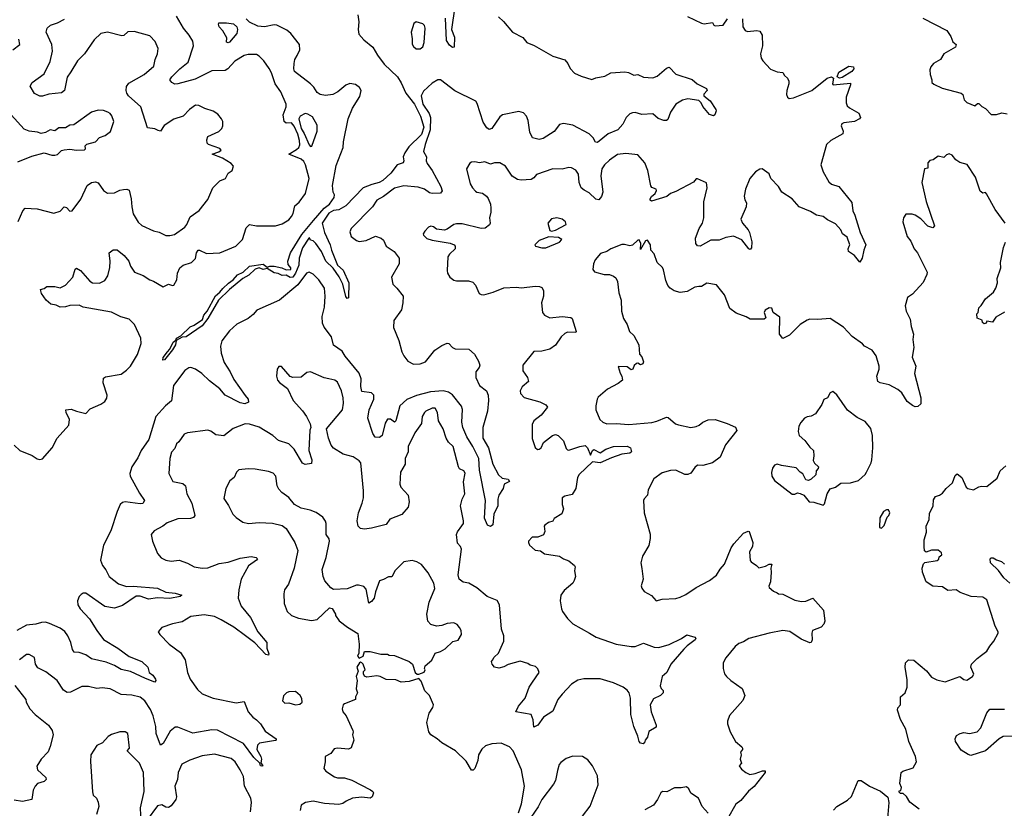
# Model space of a CAD drawing. Extents: x 2056909 to 2160450, y 827444 to 1016825.
# Tile 407 of 501: x 2099505 to 2106783, y 977291 to 983118. Entities that reach past the tile are written whole.
import ezdxf

# ---------------------------------------------------------------- set-up
doc = ezdxf.new("R2010")
doc.units = 0

msp = doc.modelspace()

# ---------------------------------------------------------------- linework, layer by layer
at = {"layer": '0CON10XD'}
for points in [[(2099465, 979974.2), (2099506.9, 979935), (2099596.8, 979896.8), (2099635, 979872.5), (2099655, 979867.8), (2099675, 979873.3), (2099745.4, 979955), (2099781.8, 980025), (2099867.9, 980122.1), (2099872.5, 980165), (2099848.9, 980215), (2099846.7, 980235), (2099885, 980240.6), (2099925, 980225.6), (2099995, 980209.2), (2100026.4, 980243.6), (2100105, 980277.8), (2100135, 980297.5), (2100149.1, 980320.9), (2100152.1, 980345), (2100122.7, 980435), (2100125, 980470), (2100140.6, 980479.4), (2100255, 980500), (2100295, 980528), (2100325, 980558.8), (2100376.4, 980643.6), (2100402.5, 980725), (2100399.5, 980765), (2100355, 980867.1), (2100315, 980906.2), (2100253.2, 980923.2), (2100185, 980958.2), (2099975, 980993.3), (2099945, 981007.9), (2099875, 981005.5), (2099845, 980995.7), (2099805, 980993.1), (2099775, 981009.2), (2099735, 981015.7), (2099702, 981045), (2099667.5, 981095), (2099660, 981125), (2099687, 981133), (2099705, 981147.5), (2099765, 981147.5), (2099805, 981137.5), (2099845, 981155.8), (2099898, 981215), (2099914.2, 981275), (2099925, 981282), (2099955.8, 981265), (2100024, 981185), (2100043.3, 981175), (2100095, 981172.2), (2100135, 981190.8), (2100155.6, 981225), (2100171.7, 981288.3), (2100174.5, 981335), (2100165.7, 981394.3), (2100195, 981418), (2100225, 981418.6), (2100278.6, 981375), (2100310.8, 981335), (2100325, 981296.7), (2100355, 981253.3), (2100418.3, 981228.3), (2100467.5, 981195), (2100495, 981186.2), (2100565, 981143.3), (2100605, 981163.8), (2100635, 981153.3), (2100645, 981156.7), (2100667.8, 981195), (2100672.5, 981245), (2100688.9, 981285), (2100714.7, 981305.3), (2100776, 981324), (2100805, 981354), (2100811.6, 981395), (2100825, 981414.6), (2100835, 981416.1), (2100885, 981391.5), (2100985, 981395.5), (2101104, 981445), (2101153.3, 981495), (2101179.7, 981580.3), (2101204.2, 981605.8), (2101255, 981596), (2101395, 981594), (2101445, 981608.8), (2101495, 981640), (2101515, 981663.8), (2101526.9, 981685), (2101538.1, 981741.9), (2101570.2, 981769.8), (2101617.5, 981835), (2101644.6, 981945), (2101618.4, 982045), (2101605, 982071.1), (2101585, 982087.3), (2101493.8, 982125), (2101551.9, 982158.1), (2101567.7, 982175), (2101575.5, 982194.5), (2101574.1, 982225), (2101561.3, 982271.3), (2101535, 982331.4), (2101515, 982355.5), (2101475, 982354.4), (2101459.2, 982365), (2101453.6, 982415), (2101474.6, 982475), (2101473.8, 982495), (2101434.7, 982584.7), (2101393.6, 982643.6), (2101366.8, 982725), (2101348.2, 982758.2), (2101308.9, 982815), (2101275, 982849.6), (2101255, 982860.5), (2101195, 982861.9), (2101165, 982853.3), (2101095, 982811.1), (2101044, 982756), (2101025, 982743.6), (2100925, 982739.6), (2100802.2, 982677.8), (2100675, 982643.8), (2100652.9, 982642.9), (2100630, 982655), (2100616, 982675), (2100629.4, 982695), (2100688.1, 982755), (2100751.1, 982805), (2100790.6, 982925), (2100785, 982960), (2100758.9, 983005), (2100715.3, 983055.3), (2100663.4, 983143.4)], [(2102004.3, 983154.3), (2102012.9, 983102.9), (2102007.3, 983045), (2102012.4, 983012.4), (2102049.3, 982969.3), (2102115, 982916.2), (2102150, 982855), (2102198.6, 982788.6), (2102298.6, 982695), (2102325, 982652), (2102359.3, 982575), (2102424.3, 982495), (2102468, 982405), (2102492.1, 982325), (2102475, 982270.4), (2102381.5, 982178.5), (2102350.9, 982135), (2102340.6, 982105), (2102344.2, 982075), (2102339.7, 982060.3), (2102295, 982045.8), (2102247.5, 981985), (2102189.8, 981930.2), (2102161.2, 981915), (2102108.5, 981901.5), (2102045, 981875.7), (2101915, 981742.5), (2101865, 981712.5), (2101825, 981709.2), (2101790.6, 981689.4), (2101741.3, 981615), (2101758.6, 981545), (2101800, 981455), (2101810, 981415), (2101854.6, 981304.6), (2101895, 981267.8), (2101938.2, 981175), (2101935, 981063.8), (2101925, 981058.8), (2101915, 981072.5), (2101894.7, 981165), (2101867, 981217), (2101822.4, 981282.4), (2101768.8, 981335), (2101736, 981405), (2101694, 981464), (2101673.6, 981483.6), (2101655, 981490), (2101647.5, 981507.5), (2101643, 981503), (2101595, 981432.5), (2101570, 981355), (2101569.6, 981305), (2101544.7, 981245), (2101525, 981216.9), (2101503.8, 981213.8), (2101475, 981230), (2101445, 981227.8), (2101416.2, 981243.8), (2101385, 981248.8), (2101335, 981280), (2101305, 981272.5), (2101274.3, 981284.3), (2101245, 981274.4), (2101198.3, 981231.7), (2101155, 981205.5), (2101055, 981124.4), (2100973.9, 981046.1), (2100895, 980911.1), (2100855, 980856.4), (2100735, 980775.6), (2100705, 980771.4), (2100661.2, 980748.8), (2100656.2, 980715), (2100635, 980678), (2100575, 980604.4), (2100562.1, 980602.1), (2100565, 980621.2), (2100597.8, 980665), (2100616.2, 980683.8), (2100638.9, 980735), (2100658.8, 980751.2), (2100665, 980765.7), (2100697.1, 980782.9), (2100765, 980848.1), (2100795, 980860), (2100856.2, 980903.8), (2100867.3, 980935), (2100890, 980965), (2100951.8, 981078.2), (2100985.8, 981104.3), (2101006.9, 981133.1), (2101049.1, 981170.9), (2101083.1, 981195), (2101115, 981233.3), (2101157.6, 981252.4), (2101202.7, 981297.3), (2101305, 981311.2), (2101335, 981290), (2101353.1, 981296.9), (2101387.1, 981297.1), (2101443.8, 981283.8), (2101475, 981269.5), (2101508.3, 981271.7), (2101508.8, 981285), (2101490.4, 981310.4), (2101486.1, 981335), (2101507.6, 981395), (2101589.9, 981530.1), (2101676.7, 981635), (2101754.9, 981725.1), (2101795.3, 981754.7), (2101830, 981805), (2101833, 981823), (2101821.2, 981845), (2101816.4, 981893.6), (2101845, 982040), (2101896.7, 982175), (2101897.5, 982215), (2101934, 982385), (2101965, 982463.3), (2102018.9, 982551.1), (2102030, 982595), (2102017.6, 982617.6), (2101988.6, 982638.6), (2101945, 982646.7), (2101915, 982634.6), (2101856.4, 982585), (2101820, 982565), (2101765, 982558.9), (2101725, 982565.3), (2101705, 982580.4), (2101679.7, 982619.7), (2101654.6, 982644.6), (2101537.1, 982735), (2101531.1, 982755), (2101532.9, 982795), (2101539.6, 982825), (2101555, 982853.1), (2101575.9, 982895), (2101573.2, 982935), (2101509.2, 983015), (2101479.9, 983039.9), (2101405, 983078.5), (2101385, 983079.8), (2101315, 983064.8), (2101265, 983071.4), (2101205, 983098.9), (2101179.2, 983125)], [(2102722.2, 983215), (2102696, 983046), (2102718.9, 982988.9), (2102716.7, 982915), (2102705, 982912.5), (2102681.2, 982931.2), (2102660, 982965), (2102651.7, 983128.3)], [(2099495, 981627.5), (2099528.8, 981705), (2099545, 981726), (2099635, 981721.2), (2099758.8, 981688.8), (2099805, 981702.9), (2099835, 981736.2), (2099850.3, 981730.3), (2099875, 981704.3), (2099892.5, 981705), (2099958.3, 981791.7), (2100005, 981893.3), (2100035, 981916), (2100065, 981921.2), (2100085, 981913.8), (2100125, 981856.2), (2100155, 981836.2), (2100205, 981838.8), (2100245, 981858), (2100273.6, 981863.6), (2100296.2, 981866.2), (2100315, 981857.5), (2100330, 981795), (2100333.1, 981735), (2100345, 981682.5), (2100381.3, 981621.3), (2100408.7, 981598.7), (2100495, 981558.6), (2100535, 981547.1), (2100585, 981522.5), (2100615.7, 981524.3), (2100649.3, 981530.7), (2100725.7, 981585), (2100741.9, 981605), (2100765, 981662), (2100830.9, 981709.1), (2100895, 981788.8), (2100933.5, 981876.5), (2100985, 981927.5), (2101027.5, 981945), (2101047, 981983), (2101076.7, 982005), (2101086.7, 982035), (2101067.5, 982055), (2101005, 982096), (2100927.5, 982125), (2100977.6, 982142.4), (2100993.8, 982155), (2100985, 982167.1), (2100901.2, 982195), (2100891.2, 982205), (2100888.3, 982231.7), (2100896.1, 982253.9), (2100977.3, 982292.7), (2101000, 982315), (2101006.4, 982333.6), (2101007.5, 982365), (2100997.5, 982385), (2100969.7, 982419.7), (2100935, 982442), (2100872.7, 982462.7), (2100830, 982485), (2100805, 982486.7), (2100760, 982455), (2100714.1, 982405.9), (2100645, 982384.2), (2100574, 982336), (2100545, 982295.6), (2100528.9, 982298.9), (2100505, 982310.9), (2100449.7, 982319.7), (2100401.5, 982475), (2100310.5, 982555), (2100296.2, 982575), (2100291.3, 982595), (2100293.8, 982625), (2100310.8, 982649.3), (2100426.4, 982713.6), (2100495.6, 982775), (2100507.3, 982825), (2100524.5, 982865), (2100530, 982905), (2100506, 982956), (2100468.3, 982998.3), (2100352.1, 983032.1), (2100305, 983028), (2100275, 983002), (2100261.2, 982998.8), (2100155, 983026.2), (2100105, 983016.6), (2100055, 982969.2), (2099983.4, 982866.6), (2099931.5, 982815), (2099882.5, 982732.5), (2099857, 982693), (2099835.6, 982595), (2099815, 982578.2), (2099721.1, 982568.9), (2099675, 982552.9), (2099655, 982552), (2099615, 982573.3), (2099583.9, 982626.1), (2099597.5, 982655), (2099685, 982718.1), (2099731.5, 982808.5), (2099746.7, 982885), (2099743.8, 982933.8), (2099701.9, 983025), (2099708, 983055), (2099732.6, 983077.4), (2099785, 983095.6), (2099837.3, 983122.7)], [(2101045, 982948), (2101035, 982952.5), (2101035.7, 982985), (2101006, 983035), (2100980, 983065), (2100974.3, 983085), (2100977.5, 983095), (2101035, 983096.2), (2101085, 983086.8), (2101109.7, 983065), (2101114.5, 983045), (2101110.8, 983015), (2101055, 982951.9), (2101045, 982948)], [(2102465, 982903.3), (2102485, 982917.5), (2102495, 982950), (2102502.5, 983055), (2102498, 983075), (2102485, 983088.8), (2102437, 983103), (2102419.3, 983090.7), (2102398.8, 983025), (2102407, 982977), (2102406.4, 982936.4), (2102415, 982920), (2102435, 982904), (2102465, 982903.3)], [(2103045, 983140), (2103082.5, 983105), (2103147, 983027), (2103225, 982986.2), (2103255, 982948.8), (2103306.8, 982926.8), (2103445, 982848.8), (2103535, 982821.2), (2103557.5, 982795), (2103575, 982757.5), (2103605, 982723.8), (2103655, 982700.8), (2103735, 982677.1), (2103765, 982688.6), (2103830.3, 982699.7), (2103875, 982725.6), (2103977.3, 982732.7), (2104005, 982729.2), (2104045, 982707.5), (2104075, 982712), (2104115, 982692.5), (2104185, 982688), (2104218.3, 982701.7), (2104285, 982761.2), (2104305, 982766.2), (2104355.6, 982715.6), (2104475, 982676), (2104513.3, 982645), (2104580.7, 982610.7), (2104586.7, 982595), (2104562.5, 982567.5), (2104562.5, 982555), (2104608.1, 982518.1), (2104651.2, 982455), (2104653.8, 982445), (2104642.5, 982415), (2104632.5, 982407.5), (2104605, 982418.8), (2104555, 982476.2), (2104542.5, 982505), (2104525, 982521.9), (2104445, 982534.4), (2104405, 982523.3), (2104355.6, 982494.4), (2104315.7, 982435), (2104295, 982381.2), (2104285, 982374.2), (2104265.8, 982374.2), (2104225, 982388.6), (2104185, 982422.5), (2104105, 982417.5), (2104055, 982433.5), (2104035, 982431.1), (2104015, 982421.4), (2103987.1, 982395), (2103963.1, 982346.9), (2103925.8, 982305), (2103855, 982274.4), (2103775, 982210), (2103762.4, 982212.4), (2103743.8, 982245), (2103714.6, 982274.6), (2103595, 982338.5), (2103525, 982350), (2103495, 982344.4), (2103455, 982292.9), (2103375, 982241.4), (2103345, 982232), (2103295.7, 982245.7), (2103275, 982286.7), (2103262.6, 982372.6), (2103250.5, 982405), (2103229.6, 982429.6), (2103195, 982439.1), (2103075, 982415.5), (2103055, 982399.2), (2102995, 982314.4), (2102975, 982306.9), (2102959.1, 982319.1)], [(2104441.4, 983141.4), (2104545, 983092), (2104565, 983088), (2104627, 983097), (2104637, 983077), (2104645, 983073.3), (2104705, 983078.8), (2104738, 983125)], [(2104848.8, 983125), (2104850.8, 983065), (2104868.3, 983038.3), (2104885, 983030.8), (2104955, 983037.5), (2104975, 983032.5), (2104993.3, 983005), (2104995.8, 982925), (2104980.8, 982865), (2104986.7, 982835), (2104997.5, 982815), (2105055, 982753.8), (2105105, 982733.3), (2105145, 982727.5), (2105157.5, 982705), (2105180, 982685), (2105190, 982665), (2105191.2, 982645), (2105176, 982595), (2105174.2, 982565), (2105181.2, 982545), (2105193.3, 982535), (2105225, 982539.6), (2105361.2, 982595), (2105473.3, 982685), (2105505, 982696.7), (2105520, 982685), (2105513.3, 982645), (2105517.5, 982637.5), (2105645, 982650), (2105646.2, 982636.2), (2105613.3, 982545), (2105613.1, 982505), (2105622.3, 982482.3), (2105637.6, 982467.6), (2105708.3, 982428.3), (2105720, 982395), (2105712.5, 982385), (2105675, 982365.8), (2105597.3, 982357.3), (2105581.1, 982348.9), (2105576.2, 982335), (2105592, 982295), (2105588.8, 982275), (2105500, 982225), (2105468.8, 982195), (2105427.5, 982045), (2105442.9, 981995), (2105485, 981920.8), (2105505, 981903.1), (2105559.2, 981885), (2105656.4, 981766.4), (2105663.6, 981706.4), (2105678.6, 981675), (2105717.1, 981545), (2105760, 981455), (2105744.3, 981415), (2105732, 981355), (2105715, 981327.5), (2105676.2, 981375), (2105630.8, 981405), (2105628.6, 981425), (2105635.9, 981444.1), (2105641.2, 981455), (2105620.5, 981510.5), (2105586.2, 981535), (2105573.8, 981565), (2105535, 981608.8), (2105475, 981640), (2105445, 981664), (2105395, 981674.2), (2105351.3, 981701.3), (2105266.2, 981736.2), (2105215, 981795.7), (2105137.5, 981845), (2105115, 981885.8), (2105056.7, 981945), (2105045, 981980), (2104993, 982017), (2104975, 982013.3), (2104945, 981993.3), (2104902, 981945), (2104870.8, 981865), (2104860.8, 981815), (2104865, 981787.5), (2104878, 981765), (2104876, 981735), (2104836, 981645), (2104847.1, 981615), (2104890, 981565), (2104899.4, 981545), (2104917, 981477), (2104915, 981432.5), (2104905, 981421.2), (2104895, 981424), (2104841.7, 981491.7), (2104780.7, 981519.3)], [(2106180.5, 983130.5), (2106357.3, 983037.3), (2106386.7, 982995), (2106403.3, 982955), (2106426, 982935), (2106421.2, 982915), (2106335, 982866.7), (2106311.4, 982825), (2106258.8, 982795), (2106239.3, 982770.7), (2106232, 982748), (2106233.9, 982713.9), (2106247.5, 982675), (2106247.5, 982655), (2106261.7, 982641.7), (2106322.7, 982612.7), (2106465, 982576.2), (2106476.7, 982565), (2106486.2, 982525), (2106505, 982506.2), (2106565, 982482.5), (2106585, 982500), (2106595, 982500), (2106617, 982477), (2106643, 982463), (2106685, 982417.5), (2106725, 982417.5)], [(2099454.2, 982895.8), (2099506.7, 982935), (2099500, 982975)], [(2105565, 982686), (2105547.5, 982695), (2105560.5, 982729.5), (2105635, 982776), (2105669.3, 982769.3), (2105670, 982755), (2105656.2, 982735), (2105585, 982691.4), (2105565, 982686)], [(2102959.1, 982319.1), (2102932.2, 982362.2), (2102887.8, 982497.8), (2102875.6, 982515.6), (2102722.4, 982592.4), (2102615, 982674.2), (2102595, 982674), (2102555, 982648.8), (2102490.5, 982589.5), (2102473.5, 982555), (2102485, 982493.3), (2102532.7, 982425), (2102541.8, 982395), (2102540.5, 982305), (2102501.2, 982195), (2102489.6, 982145), (2102511.1, 982105), (2102509.6, 982075), (2102516.4, 982055), (2102555, 982004.4), (2102618.7, 981885), (2102627.5, 981852.5), (2102615, 981837.1), (2102553.7, 981833.7), (2102535, 981839.4), (2102497.5, 981865), (2102450.4, 981880.4), (2102345, 981891.5), (2102275, 981872.9), (2102195, 981810.6), (2102146, 981785), (2102112.9, 981735), (2101955, 981576), (2101945, 981550), (2101956.2, 981515), (2101995, 981485.8), (2102015, 981478.6), (2102065, 981487.1), (2102135, 981519.2), (2102176.7, 981505), (2102195, 981490), (2102213.3, 981445), (2102272, 981405), (2102310, 981355), (2102311.2, 981315), (2102254.2, 981215), (2102263, 981163), (2102293.9, 981133.9), (2102338.6, 981075), (2102337.5, 981025), (2102327.5, 980975), (2102270, 980895), (2102268, 980845), (2102308.9, 980748.9), (2102329.4, 980665), (2102345.7, 980635), (2102374, 980595), (2102415, 980573.1), (2102465, 980574.5), (2102505, 980590), (2102574.8, 980675.2), (2102625, 980711.5), (2102665, 980728.6), (2102676.6, 980726.6), (2102705, 980696), (2102725, 980687.1), (2102825, 980683.6), (2102865.8, 980645.8), (2102897.1, 980595), (2102906.2, 980565), (2102902.2, 980547.8), (2102877.1, 980515), (2102876, 980475), (2102904, 980415), (2102956.7, 980376.7), (2102969.2, 980345), (2102971.6, 980305), (2102964.2, 980225), (2102928.8, 980105), (2102929.1, 980025), (2102970, 979955), (2103002.5, 979835), (2103044.6, 979754.6), (2103071.1, 979731.1), (2103115, 979722.5), (2103125.6, 979705), (2103086.2, 979685), (2103078, 979655), (2103047.1, 979605), (2103039.4, 979575), (2103038.5, 979525), (2103008.9, 979465), (2103002.5, 979385), (2102985, 979372.5), (2102962.1, 979382.1), (2102940, 979435), (2102948.6, 979565), (2102905, 979790), (2102898.8, 979875), (2102855.3, 979965), (2102809.2, 980035), (2102780.6, 980105), (2102774.5, 980145), (2102777.3, 980237.3), (2102771.7, 980261.7), (2102705.4, 980345.4), (2102675, 980366.7), (2102635, 980374.8), (2102541.8, 980368.2), (2102438.1, 980341.9), (2102367.1, 980312.9), (2102314.1, 980265.9), (2102285, 980153.8), (2102275, 980143.8), (2102245, 980165.6), (2102225, 980166.9), (2102205.7, 980135.7), (2102185.6, 980045), (2102165, 980032), (2102133.4, 980033.4), (2102115, 980061.2), (2102079.1, 980175), (2102088.4, 980235), (2102123.5, 980315), (2102121.9, 980345), (2102105, 980360), (2102035, 980370.8), (2102027.6, 980407.6), (2102028.9, 980465), (2102015, 980505.7), (2101910.9, 980630.9), (2101888.3, 980668.3), (2101825, 980714), (2101811.2, 980775), (2101755.9, 980845.9), (2101744.6, 980875), (2101740.4, 980925), (2101759.3, 980995), (2101764.4, 981074.4), (2101758.1, 981135), (2101715.6, 981195), (2101675, 981236.7), (2101645, 981252.2), (2101625, 981244.3), (2101560, 981160), (2101425.2, 981044.8), (2101257.9, 980972.1), (2101230.9, 980939.1), (2101195, 980910), (2101111.2, 980868.8), (2101055, 980818), (2101000, 980745), (2100989.4, 980705), (2100993.6, 980655), (2101017.3, 980585), (2101062.1, 980515), (2101088.6, 980458.6), (2101170.7, 980340.7), (2101194, 980315), (2101197.3, 980292.7), (2101169.1, 980280.9), (2101135, 980286.1), (2101025, 980344.4), (2100985, 980390.4), (2100908.5, 980448.5), (2100851.5, 980505), (2100805, 980537.1), (2100771.2, 980548.8), (2100754.7, 980545.3), (2100725, 980525.6), (2100641.5, 980415), (2100627.3, 980302.7), (2100582.2, 980265), (2100510.8, 980185), (2100459.3, 980015), (2100403.5, 979935), (2100378.8, 979881.2), (2100335, 979813.8), (2100319.6, 979765), (2100321.2, 979745), (2100389.7, 979620.3), (2100428.6, 979565), (2100415.5, 979544.5), (2100395, 979540.6), (2100285, 979556.2), (2100265, 979550.9), (2100248.2, 979535), (2100224.6, 979485), (2100177.8, 979342.2), (2100124.1, 979235), (2100103.8, 979125), (2100116.2, 979086.2), (2100142.1, 979052.1), (2100166, 979005), (2100235, 978948.6), (2100295, 978930.6), (2100345, 978933.2), (2100525, 978917.1), (2100585, 978888.8), (2100655, 978881.1), (2100703.8, 978865), (2100692.5, 978855), (2100615, 978842.4), (2100525, 978845.4), (2100456.6, 978836.6), (2100395, 978858), (2100365, 978858.9), (2100265, 978789.2), (2100205, 978770.5), (2100135, 978782.5), (2099995, 978881.9), (2099975, 978880.6), (2099958.9, 978871.1), (2099944.4, 978855), (2099932.9, 978825), (2099935.7, 978795), (2099951.9, 978765), (2100021.4, 978691.4), (2100074.4, 978605), (2100125, 978538.9), (2100230.5, 978475), (2100315, 978412.9), (2100408.8, 978375), (2100451.2, 978335), (2100461.2, 978295), (2100490, 978275), (2100508.5, 978245), (2100511.9, 978235), (2100505, 978224.2), (2100435, 978249.2), (2100325, 978301.5), (2100255, 978317.1), (2100205, 978346.2), (2100145, 978371.3), (2100035, 978394.5), (2099993.9, 978423.9), (2099945, 978443.2), (2099908, 978445), (2099894.7, 978465), (2099883.8, 978515), (2099861.9, 978565), (2099838.2, 978598.2), (2099805, 978621.2), (2099725, 978656.2), (2099695, 978666.2), (2099665.5, 978664.5), (2099625, 978652.2), (2099555, 978643.6), (2099485, 978603.8)], [(2099491.7, 982068.3), (2099595, 982108.8), (2099685, 982134), (2099743, 982117), (2099765, 982116.7), (2099785, 982123.3), (2099815, 982151.2), (2099834.1, 982155.9), (2099875, 982161.2), (2099925, 982153.8), (2099985, 982156.7), (2099991.2, 982165), (2099990, 982185), (2100001.1, 982198.9), (2100065, 982216.2), (2100095, 982247.5), (2100137.4, 982262.6), (2100176.8, 982293.2), (2100200, 982365), (2100186.7, 982406.7), (2100175, 982426.2), (2100157.5, 982435), (2100125, 982448), (2100085, 982450), (2100035, 982433.8), (2099905, 982341.2), (2099875, 982338.8), (2099845, 982320), (2099795, 982320), (2099765, 982296.7), (2099730, 982305), (2099695.9, 982284.1), (2099665, 982276.7), (2099637.8, 982287.8), (2099575, 982293.6), (2099538.8, 982308.8), (2099370, 982495)], [(2101655, 982181.5), (2101665, 982184.3), (2101703.9, 982293.9), (2101705, 982340), (2101669.7, 982399.7), (2101635, 982421.2), (2101615, 982425.7), (2101578.6, 982405), (2101567.9, 982385), (2101586.5, 982315), (2101608.5, 982278.5), (2101644.1, 982194.1), (2101655, 982181.5)], [(2106725, 982417.5), (2106765, 982430), (2106805, 982423.3)], [(2104780.7, 981519.3), (2104725, 981508.9), (2104675, 981488), (2104615, 981490), (2104535, 981445.8), (2104515, 981446), (2104502.9, 981465), (2104501.5, 981505), (2104528.1, 981575), (2104551.4, 981615), (2104562.5, 981655), (2104562.3, 981772.3), (2104587.5, 981875), (2104581.7, 981911.7), (2104515, 981943.3), (2104505, 981942.5), (2104485, 981917.5), (2104355, 981847.5), (2104316.7, 981835), (2104289.1, 981810.9), (2104175, 981776.2), (2104166.2, 981785), (2104165.8, 981795), (2104175, 981812), (2104201.2, 981835), (2104211.2, 981855), (2104210, 981865), (2104178.8, 981878.8), (2104171.3, 981891.3), (2104148.9, 982005), (2104125, 982061.2), (2104075, 982120), (2103985, 982130.6), (2103925, 982123.1), (2103865, 982081.1), (2103827.8, 982045), (2103809.2, 982015), (2103801.1, 981965), (2103814.4, 981845), (2103805, 981812.5), (2103785, 981786.7), (2103765, 981791.2), (2103715, 981838.1), (2103677.4, 981857.4), (2103656.6, 981876.6), (2103639.4, 981915), (2103635, 981976.7), (2103615, 982006), (2103585, 982024), (2103565, 982025.8), (2103515, 982014.5), (2103445, 982015.7), (2103325.8, 981974.2), (2103305, 981950), (2103285, 981938), (2103211.3, 981931.3), (2103185, 981937.1), (2103145, 981962), (2103095, 982036.2), (2103055, 982061.2), (2103015, 982061.2), (2102985, 982051.2), (2102942.5, 982067.5), (2102905, 982061.2), (2102868.8, 982068.8), (2102843.9, 982066.1), (2102831.7, 982058.3), (2102808.8, 982015), (2102835.9, 981905.9), (2102852, 981875), (2102875, 981851.2), (2102885, 981843.8), (2102925, 981836.7), (2102956.7, 981815), (2102967.7, 981797.7), (2102984.1, 981754.1), (2102988, 981725), (2102987.5, 981695), (2102977.1, 981655), (2102983.1, 981615), (2102977.3, 981602.7), (2102945, 981578.5), (2102915.4, 981574.6), (2102775, 981610.5), (2102735, 981608.9), (2102715, 981604), (2102665, 981569.2), (2102644.1, 981564.1), (2102585, 981570), (2102565, 981588), (2102545, 981592.5), (2102526.7, 981585), (2102498.8, 981555), (2102488, 981535), (2102490, 981525), (2102515, 981502.5), (2102555, 981489.2), (2102687.8, 981467.8), (2102715.5, 981455.5), (2102723.8, 981445), (2102723.8, 981425), (2102681.4, 981385), (2102670.6, 981365), (2102664.2, 981264.2), (2102666.2, 981245), (2102685, 981216.7), (2102714.3, 981194.3), (2102735, 981188.8), (2102821.7, 981188.3), (2102855, 981178.8), (2102875, 981157.5), (2102902.5, 981095), (2102915, 981086.7), (2102935, 981086.2), (2103005, 981103.8), (2103085, 981137.5), (2103175, 981141.1), (2103215, 981136.5), (2103315, 981150), (2103347, 981147), (2103365, 981140), (2103377.7, 981117.7), (2103377.1, 981075), (2103362, 981025), (2103368.8, 980955), (2103385, 980933.8), (2103425, 980914.3), (2103515, 980924.4), (2103578.6, 980918.6), (2103590, 980910), (2103618.8, 980815), (2103615, 980807.5), (2103555, 980808.6), (2103535, 980800), (2103506.9, 980775), (2103466, 980714), (2103425, 980683.1), (2103365, 980669.2), (2103305, 980665.8), (2103224, 980565), (2103224.3, 980524.3), (2103258.8, 980475), (2103266.7, 980445), (2103218.8, 980405), (2103204, 980375), (2103206.2, 980355), (2103235, 980326), (2103350, 980295), (2103395, 980273.3), (2103406.2, 980255), (2103359.2, 980195), (2103305.8, 980154.2), (2103292.1, 980127.9), (2103294.1, 980024.1), (2103316.1, 979956.1), (2103332.3, 979942.3), (2103345, 979943.8), (2103358.8, 979955), (2103377.5, 979995), (2103444.2, 980045.8), (2103465, 980052.5), (2103485, 980046.2), (2103525.5, 980005.5), (2103545, 979950), (2103555, 979940), (2103565, 979936.9), (2103644.6, 979965.4), (2103685, 979970.8), (2103703.3, 979955), (2103725, 979900), (2103740, 979935), (2103748.3, 979941.7), (2103795, 979917.5), (2103837.5, 979945), (2103895, 979965.6), (2103995, 979966.7), (2104018.8, 979955), (2104026.7, 979925), (2104013.9, 979916.1), (2103955, 979907.1), (2103878.8, 979881.2), (2103795, 979842.7), (2103739.3, 979850.7), (2103641.6, 979758.4), (2103627.9, 979735), (2103615.4, 979654.6), (2103590, 979610), (2103535, 979596.7), (2103513.8, 979585), (2103514, 979535), (2103526, 979505), (2103513, 979467), (2103457, 979433), (2103445, 979412.5), (2103415, 979403.3), (2103387, 979383), (2103382.5, 979375), (2103387, 979337), (2103377.7, 979312.3), (2103335, 979293.8), (2103292.5, 979295), (2103266.7, 979265), (2103266.2, 979255), (2103274.4, 979234.4), (2103315, 979198.8), (2103355, 979192.5), (2103385, 979172), (2103495, 979154), (2103525, 979134.2), (2103565, 979120), (2103606, 979085), (2103612, 979075), (2103606.2, 979045), (2103614, 979005), (2103604, 978975), (2103594, 978955), (2103530.2, 978899.8), (2103504.4, 978865), (2103500, 978825), (2103509.4, 978765), (2103517.1, 978745), (2103555, 978694), (2103594.6, 978654.6), (2103716, 978585), (2103766.3, 978556.3), (2103915, 978503.3), (2104025, 978485.7), (2104055, 978487.5), (2104115, 978511.1), (2104195, 978480.8), (2104230.3, 978479.7), (2104305, 978501.4), (2104396.7, 978545), (2104436.1, 978573.9), (2104495.9, 978555.9), (2104502.5, 978545), (2104497.5, 978535), (2104438.1, 978491.9), (2104413.9, 978466.1), (2104318, 978355), (2104288, 978295), (2104253.8, 978265), (2104240, 978195), (2104246.7, 978176.7), (2104261.7, 978161.7), (2104262.5, 978145), (2104242.5, 978125), (2104190.5, 978099.5), (2104166.2, 978055), (2104172, 978005), (2104209.2, 977905), (2104208.8, 977891.2), (2104155, 977857.5), (2104145, 977817.5), (2104127.5, 977795), (2104122.5, 977775), (2104113, 977767), (2104095, 977772), (2104083.1, 977785), (2104074.4, 977825), (2104045.6, 977895), (2104023.2, 977985), (2104020.9, 978105), (2104010.6, 978145), (2103996, 978165), (2103965, 978185.7), (2103895, 978217.8), (2103795, 978246.9), (2103675, 978247.1), (2103631.3, 978238.7), (2103585, 978208), (2103514.5, 978135.5), (2103484, 978095), (2103445, 978008.8), (2103376.2, 977965), (2103335, 977905.8), (2103305, 977890), (2103300, 977945), (2103285, 977983.8), (2103172.5, 978005), (2103192.2, 978045), (2103241.9, 978105), (2103271.8, 978185), (2103296.1, 978223.9), (2103345.6, 978295), (2103335, 978321.2), (2103318.9, 978338.9), (2103278, 978348), (2103262, 978362), (2103205, 978377.5), (2103115, 978353.8), (2103084.3, 978335.7), (2103047.7, 978327.7), (2103015, 978334.2), (2102998, 978355), (2102993.8, 978375), (2102998.8, 978385), (2103012.6, 978407.4), (2103043.3, 978436.7), (2103084.3, 978525), (2103083.1, 978565), (2103065.6, 978615), (2103050.6, 978795), (2103035, 978825.6), (2102960, 978855), (2102885, 978921.1), (2102825, 978954.4), (2102782.1, 978962.1), (2102752.9, 978985), (2102746.5, 979015), (2102770.8, 979205), (2102764.4, 979224.4), (2102741.2, 979251.2), (2102733.2, 979313.2), (2102740.8, 979335), (2102772.1, 979377.9), (2102785.6, 979394.4), (2102785.9, 979414.1), (2102763.3, 979525), (2102775.6, 979575), (2102795.6, 979615), (2102785.6, 979704.4), (2102798.3, 979768.3), (2102787.5, 979785), (2102755, 979800), (2102747.5, 979815), (2102708.1, 979965), (2102675, 979996.2), (2102658, 980025), (2102636.2, 980095), (2102601.2, 980155), (2102594.4, 980215), (2102575, 980248), (2102555, 980247.5), (2102506.7, 980225), (2102498, 980215), (2102480, 980185), (2102474, 980135), (2102427.1, 980065), (2102377.1, 979965), (2102377.5, 979925), (2102355.6, 979875), (2102353.6, 979835), (2102320, 979775), (2102314.5, 979685), (2102323.1, 979663.1), (2102376, 979605), (2102384.2, 979555), (2102376, 979515), (2102328.8, 979461.2), (2102241.8, 979428.2), (2102215, 979387.5), (2102105, 979360), (2102055, 979353.8), (2102025, 979358.8), (2102006.8, 979376.8), (2101998.5, 979415), (2102008.5, 979475), (2102037.1, 979545), (2102045.4, 979585), (2102046.2, 979636.2), (2102025.6, 979845), (2102015, 979858.6), (2101969.3, 979889.3), (2101895, 979908.2), (2101825, 979952.5), (2101808.1, 979975), (2101787.5, 980025), (2101773.8, 980095), (2101892, 980235), (2101898.1, 980285), (2101896.9, 980325), (2101884.2, 980375), (2101855, 980438.8), (2101835, 980455.6), (2101790, 980465), (2101755, 980472.2), (2101654.1, 980515.9), (2101628.8, 980511.2), (2101585, 980476.2), (2101523.6, 980473.6), (2101505, 980482.5), (2101440, 980555), (2101420, 980555), (2101407.5, 980535), (2101402.5, 980485), (2101410, 980455), (2101425, 980436.7), (2101485, 980392.5), (2101526, 980305), (2101595, 980228.8), (2101625.5, 980185.5), (2101652.3, 980132.3), (2101656.2, 980105), (2101648.8, 980085), (2101643.1, 979935), (2101665.8, 979865), (2101661.2, 979838.8), (2101615, 979832), (2101595, 979841.2), (2101535.2, 979945.2), (2101495, 979984.5), (2101418.9, 980008.9), (2101377.1, 980045), (2101275, 980106.5), (2101205, 980130.5), (2101172.1, 980132.1), (2101082.2, 980097.8), (2101015, 980042.3), (2100955, 980050), (2100917.6, 980077.6), (2100895, 980086), (2100745, 980065.8), (2100721.2, 980055), (2100681.7, 979998.3), (2100663.3, 979985), (2100651.3, 979948.7), (2100628.1, 979921.9), (2100614.5, 979875.5), (2100608, 979765), (2100637, 979707), (2100710.9, 979690.9), (2100730, 979675), (2100741.1, 979615), (2100777.5, 979545), (2100800.8, 979455), (2100789.1, 979440.9), (2100766.8, 979433.2), (2100675, 979430), (2100595, 979400), (2100564.5, 979375.5), (2100499.7, 979340.3), (2100476.2, 979315), (2100486, 979265), (2100525, 979173.3), (2100551.2, 979141.2), (2100586.1, 979123.9), (2100625, 979117.5), (2100685, 979124.4), (2100745, 979102.9), (2100795, 979076.2), (2100855, 979066), (2100895, 979067.5), (2100980.2, 979099.8), (2101045, 979108.9), (2101135, 979139.6), (2101215, 979150.9), (2101253.8, 979145), (2101262, 979135), (2101256.2, 979125), (2101196.3, 979083.7), (2101143.3, 978985), (2101124.4, 978905), (2101121.1, 978845), (2101143.5, 978785), (2101211.5, 978701.5), (2101266.4, 978595), (2101332.5, 978515), (2101331.9, 978475), (2101347.5, 978432.5), (2101345, 978423.8), (2101325, 978428.6), (2101244.1, 978514.1), (2101174.5, 978565), (2101088.9, 978628.9), (2100995, 978683.1), (2100945, 978707.3), (2100868.3, 978721.7), (2100771.3, 978708.7), (2100705, 978669.2), (2100635, 978653.8), (2100555, 978626.7), (2100530, 978595), (2100540, 978575), (2100611.2, 978505), (2100695, 978443.3), (2100727.2, 978387.2), (2100746.7, 978295), (2100764.3, 978245), (2100818.7, 978168.7), (2100855, 978138.1), (2100935.8, 978105.8), (2101105, 978069.3), (2101165, 978079.2), (2101194.4, 978005), (2101228.5, 977965), (2101256.5, 977945)], [(2106790, 981615), (2106716.2, 981715), (2106652.3, 981832.3), (2106645, 981842.5), (2106625, 981836.7), (2106605, 981851.2), (2106570, 981955), (2106508.3, 982048.3), (2106453.9, 982063.9), (2106423.6, 982083.6), (2106396.4, 982116.4), (2106375, 982127.5), (2106355, 982120), (2106335, 982100), (2106295, 982110), (2106257, 982083), (2106233, 982077), (2106218.3, 982061.7), (2106218.3, 982021.7), (2106193, 982017), (2106174, 981915), (2106204.4, 981775), (2106267.5, 981595), (2106255, 981580), (2106216.7, 981593.3), (2106165, 981646.7), (2106125, 981673.3), (2106100.7, 981680.7), (2106055, 981680), (2106036.7, 981655), (2106033.8, 981625), (2106065.7, 981515.7), (2106090.9, 981480.9), (2106116.2, 981425), (2106141.2, 981395), (2106212.3, 981252.3), (2106210.8, 981235), (2106182.5, 981177.5), (2106105, 981090), (2106067.5, 981065), (2106050, 981005), (2106056.7, 980965), (2106086.2, 980905), (2106095, 980850), (2106112, 980795), (2106108, 980755), (2106114, 980695), (2106101.4, 980625), (2106128.3, 980558.3), (2106120, 980505), (2106165.8, 980325), (2106165, 980280), (2106145, 980260), (2106125, 980257.5), (2106105, 980267.5), (2106065, 980297.5), (2106025, 980360), (2105996.7, 980385), (2105930.9, 980420.9), (2105865, 980434.2), (2105848, 980445), (2105840, 980485), (2105856.9, 980535), (2105857.9, 980557.9), (2105835, 980633.3)], [(2103435, 981555.6), (2103465, 981562.2), (2103543.8, 981605), (2103538.8, 981625), (2103515.5, 981645.5), (2103475, 981653.8), (2103435, 981646.7), (2103410, 981615), (2103425, 981560.8), (2103435, 981555.6)], [(2103365, 981432), (2103395, 981432.9), (2103495, 981473.3), (2103512.5, 981495), (2103488.3, 981508.3), (2103415.8, 981514.2), (2103345, 981486), (2103312.5, 981455), (2103317.5, 981445), (2103365, 981432)], [(2105835, 980633.3), (2105806.8, 980676.8), (2105750, 980705), (2105734.1, 980724.1), (2105657.9, 980777.9), (2105595, 980845.7), (2105495, 980911.2), (2105405, 980903.1), (2105345, 980905.7), (2105325, 980898.6), (2105275, 980866), (2105195, 980786.7), (2105145, 980762.5), (2105122.5, 980795), (2105125, 980920), (2105073.6, 980953.6), (2105065, 980986.7), (2105045, 980988.8), (2105015, 980972.5), (2105008.8, 980955), (2105020, 980915), (2105007.5, 980905), (2104905, 980906.2), (2104875, 980923.8), (2104800.3, 980950.3), (2104753, 980983), (2104714.4, 981085), (2104655, 981160), (2104585, 981172.5), (2104545, 981147.5), (2104525, 981146), (2104495, 981140.8), (2104439.8, 981110.2), (2104387.6, 981102.4), (2104343.5, 981113.5), (2104313.8, 981133.8), (2104297.1, 981155), (2104282.1, 981192.1), (2104265, 981270), (2104256.4, 981286.4), (2104216.9, 981325), (2104195, 981387.5), (2104171.2, 981415), (2104168.8, 981455), (2104145, 981490), (2104131.2, 981485), (2104095, 981420), (2104096.7, 981463.3), (2104085, 981492.5), (2104075, 981490), (2104035, 981451.2), (2104015, 981447.5), (2103975, 981458), (2103955, 981456), (2103875, 981424.3), (2103845, 981405.8), (2103798.8, 981391.2), (2103758, 981345), (2103745.8, 981314.2), (2103741.2, 981271.2), (2103755, 981254.2), (2103825, 981235.6), (2103865, 981234.2), (2103895, 981223.8), (2103910.5, 981210.5), (2103922.7, 981182.7), (2103935, 981100), (2103951.2, 981045), (2103954.4, 980964.4), (2103969.1, 980909.1), (2103995.5, 980865.5), (2104012.9, 980815), (2104045, 980783.8), (2104081.2, 980715), (2104087.5, 980647.5), (2104105, 980627.5), (2104115, 980590), (2104110, 980575), (2104095, 980566.7), (2104075, 980580), (2104065, 980577.5), (2104048, 980562), (2104036.7, 980535), (2104025, 980530), (2103995, 980552), (2103930, 980555), (2103943, 980507), (2103956.2, 980485), (2103961.2, 980455), (2103929.7, 980430.3), (2103851.1, 980388.9), (2103782, 980328), (2103774.3, 980315), (2103762.9, 980265), (2103764, 980235), (2103794.2, 980165), (2103815, 980144.3), (2103845, 980131.9), (2103915, 980135.5), (2104007.4, 980127.4), (2104178, 980142), (2104215, 980151.1), (2104285, 980182), (2104298.6, 980178.6), (2104353, 980133), (2104374.6, 980124.6), (2104465, 980105.7), (2104505, 980111.4), (2104527.9, 980122.1), (2104555, 980144.3), (2104595, 980161.9), (2104645.8, 980164.2), (2104733.3, 980135), (2104795, 980106.2), (2104805, 980082.5), (2104722.4, 979977.6), (2104682, 979885), (2104625, 979843.8), (2104555, 979824), (2104515, 979826.2), (2104495, 979810), (2104465, 979766.7), (2104445, 979758.8), (2104422.5, 979757.5), (2104355, 979788.8), (2104315, 979786.7), (2104255, 979770.6), (2104192.5, 979725), (2104150.8, 979645), (2104146, 979605), (2104121.2, 979578.8), (2104116.2, 979565), (2104122, 979475), (2104165.5, 979315.5), (2104165.6, 979285), (2104155, 979233.8), (2104108.6, 979155), (2104096.2, 979105), (2104105, 979062.5), (2104112.5, 978985), (2104099.2, 978935), (2104105, 978916.7), (2104122.2, 978892.2), (2104174.4, 978864.4), (2104210, 978825), (2104255, 978836.9), (2104355, 978840.9), (2104388.3, 978851.7), (2104429.8, 978870.2), (2104505, 978921.5), (2104605, 978974.3), (2104655, 979014.2), (2104681.7, 979058.3), (2104715, 979096.2), (2104764.4, 979215), (2104783.9, 979246.1), (2104854.2, 979325), (2104889.3, 979339.3), (2104895.9, 979335.9), (2104923.8, 979255), (2104921.2, 979225), (2104900, 979185), (2104905, 979122.5), (2104911.4, 979111.4), (2104952.5, 979085), (2104967.5, 979067.5), (2105018.8, 979081.2), (2105045, 979096.2), (2105065.8, 979095.8), (2105058, 979065), (2105060.8, 979035), (2105053.8, 978965), (2105042.3, 978932.3), (2105045, 978923.3), (2105076, 978896), (2105105, 978883.3), (2105115, 978876.7), (2105145, 978873.3), (2105235, 978828.8), (2105285, 978819.2), (2105315, 978822), (2105367.5, 978845), (2105447.5, 978755), (2105456.5, 978673.5), (2105448.5, 978651.5), (2105429.8, 978630.2), (2105365.7, 978604.3), (2105360, 978585), (2105362.9, 978535), (2105355, 978516.7), (2105346.4, 978513.6), (2105281.7, 978541.7), (2105197, 978597), (2105145, 978604.5), (2105045.7, 978585.7), (2104895, 978545.6), (2104855, 978520.8), (2104821.3, 978508.7), (2104794.3, 978485.7), (2104725, 978403.3), (2104706, 978365), (2104704, 978325), (2104714, 978285), (2104730, 978265), (2104761.2, 978235), (2104845, 978176.7), (2104865.6, 978125.6), (2104851.5, 978088.5), (2104752.7, 977977.3), (2104736.7, 977935), (2104736.7, 977915), (2104756.7, 977855), (2104795.9, 977785.9), (2104842.5, 977745), (2104846.7, 977735), (2104846.7, 977725), (2104832.5, 977705), (2104837.5, 977685), (2104830, 977655), (2104840, 977625), (2104822.5, 977605), (2104840.7, 977580.7), (2104872.5, 977555), (2104901.7, 977541.7), (2104942.7, 977547.3), (2104995, 977568), (2105015, 977567.5), (2105016.2, 977555), (2104935, 977452), (2104891.3, 977418.7), (2104835, 977348.8), (2104798.3, 977321.7), (2104737.7, 977212.3)], [(2106783.6, 980956.4), (2106720.7, 980919.3), (2106695, 980883.3), (2106655, 980890), (2106650, 980875), (2106635, 980870), (2106621.7, 980881.7), (2106618.3, 980898.3), (2106581.7, 980911.7), (2106580, 980945), (2106590, 980955), (2106595, 980990), (2106613, 981007), (2106643.3, 981055), (2106703.3, 981105), (2106721.2, 981135), (2106732.5, 981175), (2106731.2, 981205), (2106756.1, 981283.9), (2106753.8, 981325), (2106776, 981435), (2106792.5, 981475)], [(2105445, 979530), (2105455, 979540), (2105474.1, 979615.9), (2105495, 979652.5), (2105535, 979663.3), (2105575, 979693.8), (2105646.4, 979696.4), (2105705, 979714.2), (2105753.6, 979756.4), (2105765, 979774), (2105800, 979845), (2105803.5, 979865), (2105811.1, 979955), (2105808.5, 980045), (2105796.8, 980096.8), (2105755, 980148.8), (2105695, 980178.8), (2105623.3, 980233.3), (2105545, 980346.7), (2105515, 980370), (2105495, 980360), (2105475.9, 980324.1), (2105449.3, 980310.7), (2105434.1, 980275.9), (2105386.2, 980205), (2105355, 980187.5), (2105325, 980183.3), (2105305, 980173.3), (2105277.9, 980142.1), (2105263.9, 980113.9), (2105260, 980075), (2105266.2, 980045), (2105308.3, 980008.3), (2105345, 979960), (2105373.3, 979935), (2105376.2, 979895), (2105370.7, 979860.7), (2105380.7, 979840.7), (2105410, 979815), (2105408.3, 979801.7), (2105392.5, 979785), (2105390, 979755), (2105355, 979722.5), (2105335, 979712.5), (2105315, 979717.5), (2105293, 979763), (2105274, 979774), (2105245, 979806.7), (2105135, 979823.3), (2105105, 979833.3), (2105085, 979826.7), (2105068.8, 979805), (2105061.7, 979771.7), (2105063.8, 979745), (2105085, 979712.5), (2105215, 979613.3), (2105235, 979612.5), (2105255, 979622.5), (2105275, 979616.7), (2105300, 979605), (2105340, 979555), (2105375, 979552.5), (2105445, 979530)], [(2102455, 978282.5), (2102495, 978297.5), (2102502.5, 978315), (2102497.5, 978325), (2102502.5, 978345), (2102552.5, 978385), (2102575, 978437.5), (2102615, 978450), (2102650.5, 978469.5), (2102706.4, 978523.6), (2102745, 978532.5), (2102771.2, 978575), (2102768.8, 978605), (2102757, 978627), (2102739.3, 978649.3), (2102715, 978662.5), (2102665, 978656), (2102625, 978640.8), (2102585, 978637.5), (2102545, 978648.8), (2102520.8, 978675), (2102515.5, 978725), (2102531.9, 978815), (2102574.3, 978915), (2102567.5, 978955), (2102525, 979031.2), (2102475, 979093.3), (2102441.7, 979111.7), (2102405, 979121.2), (2102345, 979113.3), (2102281.2, 979048.8), (2102255, 979002.5), (2102232.5, 979002.5), (2102195, 978981.2), (2102165, 978972.5), (2102135, 978890), (2102125, 978844), (2102105, 978818.6), (2102085, 978807.5), (2102065, 978910), (2102049.5, 978929.5), (2102009.3, 978939.3), (2101995, 978940), (2101925, 978913.8), (2101825, 978908.8), (2101805, 978921.2), (2101761.2, 978971.2), (2101748.8, 979005), (2101742, 979055), (2101770, 979145), (2101794, 979265), (2101791.7, 979281.7), (2101771.2, 979315), (2101770.8, 979395), (2101765, 979413.3), (2101745, 979443.3), (2101697, 979477), (2101652.5, 979495), (2101585, 979510), (2101535.6, 979535.6), (2101495, 979588), (2101443.8, 979625), (2101420.2, 979650.2), (2101408.9, 979675), (2101398.6, 979745), (2101378.2, 979768.2), (2101345, 979780.6), (2101245, 979798), (2101195, 979800), (2101125, 979791.2), (2101108.8, 979775), (2101091.2, 979735), (2101059.7, 979710.3), (2101029.2, 979655), (2101015, 979580), (2101048.1, 979528.1), (2101080, 979465), (2101105, 979438.8), (2101155.7, 979405.7), (2101195.8, 979395.8), (2101275, 979402.9), (2101375, 979397.1), (2101445, 979380), (2101475, 979358.8), (2101538.8, 979255), (2101560, 979195), (2101533.3, 979065), (2101492, 978948), (2101463.8, 978905), (2101457, 978877), (2101459.2, 978805), (2101482.5, 978745), (2101515, 978716), (2101565, 978696), (2101661.7, 978678.3), (2101703.6, 978686.4), (2101795, 978772.5), (2101815, 978767.5), (2101840, 978725), (2101840, 978715), (2101867, 978677), (2101929.3, 978629.3), (2102003.6, 978583.6), (2102014.2, 978505), (2102013.1, 978436.9), (2102003.3, 978415), (2102015, 978400), (2102043.3, 978415), (2102055, 978450), (2102095, 978450), (2102175, 978428.8), (2102225, 978430), (2102235, 978422.5), (2102275, 978421.2), (2102385, 978376.7), (2102407.5, 978355), (2102427.5, 978295), (2102443, 978283), (2102455, 978282.5)], [(2106154.2, 977284.2), (2106085, 977336.7), (2106059.5, 977379.5), (2106035, 977400), (2106015, 977400), (2106005, 977410), (2106005, 977420), (2106018.3, 977421.7), (2106022.5, 977445), (2106011.2, 977475), (2106020, 977555), (2106032.5, 977565), (2106108.8, 977591.2), (2106134, 977635), (2106127.5, 977675), (2106077.1, 977785), (2106056, 977875), (2106015, 977946.7), (2105994.4, 978015), (2105997.1, 978032.9), (2106016, 978055), (2106015.8, 978115), (2106050, 978145), (2106064.3, 978185), (2106065, 978240), (2106049.2, 978335), (2106053, 978367), (2106075, 978388.8), (2106115, 978386), (2106207.2, 978307.2), (2106245, 978260), (2106285, 978240), (2106345, 978225.8), (2106455, 978263.8), (2106485, 978242.5), (2106505, 978238), (2106546.7, 978265), (2106558.1, 978281.9), (2106536.2, 978335), (2106540, 978355), (2106581.7, 978398.3), (2106615, 978422), (2106655, 978451.2), (2106675, 978488.8), (2106706.2, 978525), (2106738.8, 978585), (2106738.8, 978595), (2106715, 978637.5), (2106655, 978831.2), (2106625, 978850), (2106537.5, 978855), (2106456.7, 978885), (2106426.4, 978906.4), (2106365, 978901.4), (2106327, 978927), (2106255, 978932.9), (2106205.7, 978965), (2106179.4, 979035), (2106175.8, 979065.8), (2106185, 979096.7), (2106195, 979107.5), (2106287, 979123), (2106298.3, 979131.7), (2106301.7, 979148.3), (2106320, 979165), (2106318.3, 979178.3), (2106295, 979197.5), (2106245, 979197.5), (2106205, 979183.3), (2106194.3, 979194.3), (2106190.8, 979225), (2106191.2, 979275), (2106208.8, 979331.2), (2106204.2, 979375), (2106228.8, 979425), (2106230.7, 979469.3), (2106256.7, 979525), (2106258.8, 979571.2), (2106275, 979593.8), (2106304.3, 979605.7), (2106325, 979618.8), (2106353.8, 979655), (2106401.2, 979695), (2106420.9, 979749.1), (2106435, 979763.3), (2106470, 979735), (2106500, 979665), (2106513, 979653), (2106555, 979643.3), (2106595, 979667.5), (2106615, 979672.5), (2106655, 979670), (2106729.3, 979730.7), (2106753.3, 979785), (2106795, 979821.2)], [(2105875, 979360), (2105895, 979380), (2105918.3, 979441.7), (2105930, 979455), (2105937.5, 979475), (2105927, 979497), (2105913, 979497), (2105890, 979485), (2105863, 979437), (2105860, 979365), (2105875, 979360)], [(2106825, 978954.6), (2106779.4, 978995), (2106739.4, 979049.4), (2106681.9, 979105), (2106677.5, 979135), (2106685, 979142.5), (2106700.9, 979140.9), (2106725, 979126), (2106763.3, 979115), (2106784.5, 979094.5)], [(2101256.5, 977945), (2101284.4, 977915), (2101320.2, 977860.2), (2101401.2, 977805), (2101401.2, 977795), (2101395, 977791.4), (2101278.8, 977771.2), (2101262.2, 977757.8), (2101257.5, 977725), (2101287.8, 977675), (2101291.4, 977655), (2101286.7, 977626.7), (2101302.5, 977605), (2101295, 977601.2), (2101284, 977605), (2101280, 977625), (2101235, 977665.8), (2101159.4, 977769.4), (2100967.9, 977867.9), (2100925, 977870), (2100785, 977846.4), (2100675, 977889.4), (2100655, 977890.8), (2100618, 977862), (2100565, 977770), (2100545, 977758.8), (2100514.7, 977845), (2100512.2, 977895), (2100491.4, 977975), (2100471.5, 978021.5), (2100430.7, 978085), (2100395, 978111.3), (2100335, 978128), (2100255, 978130.9), (2100175, 978174), (2100115, 978181.4), (2100075, 978177.5), (2100015, 978190), (2099965, 978192), (2099881.7, 978148.3), (2099855, 978146.2), (2099828.8, 978165), (2099783.3, 978235), (2099698.7, 978298.7), (2099638.6, 978328.6), (2099622.5, 978355), (2099615, 978406.2), (2099575, 978427.1), (2099555, 978427.1), (2099505, 978388.8)], [(2103193.1, 977256.9), (2103215.4, 977325), (2103237.3, 977455), (2103215, 977576.2), (2103152.5, 977715), (2103125, 977745.6), (2103065, 977772.9), (2102995, 977768.1), (2102947.6, 977752.4), (2102922.1, 977727.9), (2102896.9, 977685), (2102890.6, 977645), (2102870, 977585), (2102858.3, 977571.7), (2102845, 977572.5), (2102805, 977640), (2102725.8, 977715), (2102624.4, 977774.4), (2102591.2, 977805), (2102545, 977833.8), (2102528.8, 977855), (2102513.8, 977925), (2102532.5, 977995), (2102560, 978035), (2102563.3, 978055), (2102533.3, 978125), (2102499.3, 978159.3), (2102471.7, 978231.7), (2102455, 978250), (2102383, 978227), (2102325, 978223.3), (2102285, 978241.2), (2102215, 978242.5), (2102170, 978265), (2102145, 978270), (2102070.7, 978260.7), (2102055, 978267.5), (2102046.7, 978285), (2102047.5, 978302.5), (2102060, 978315), (2102043.3, 978355), (2102035, 978366.2), (2102025, 978370), (2102017.5, 978365), (2101997.5, 978335), (2102007.5, 978305), (2101992.5, 978265), (2102000, 978235), (2101992, 978175), (2102001.2, 978145), (2101986.7, 978115), (2101986.7, 978095), (2101905, 978063.3), (2101896.7, 978055), (2101890, 978025), (2101893.8, 978005), (2101918.8, 977975), (2101968.8, 977865), (2101971.2, 977855), (2101964, 977835), (2101975.8, 977794.2), (2101955, 977737.5), (2101935, 977728.8), (2101854.1, 977735.9), (2101829.5, 977730.5), (2101803.9, 977696.1), (2101762.5, 977675), (2101763.8, 977635), (2101753.8, 977585), (2101768.8, 977565), (2101832.4, 977522.4), (2101855, 977515.7), (2101905, 977515.5), (2101959.3, 977499.3), (2102098.1, 977428.1), (2102116.7, 977415), (2102120, 977405), (2102110, 977375), (2102095, 977366), (2102035, 977372.2), (2101965, 977365.6), (2101917.5, 977345), (2101893.9, 977326.1), (2101865, 977320), (2101757.4, 977327.4), (2101675, 977344.4), (2101617.5, 977335), (2101586.2, 977315), (2101579.2, 977275)], [(2099469.5, 978199.5), (2099550, 978095), (2099553.8, 978075), (2099580, 978025), (2099618.8, 977985), (2099717.1, 977905), (2099745.4, 977865.4), (2099753.2, 977833.2), (2099731.7, 977748.3), (2099715, 977708.8), (2099663.8, 977655), (2099633, 977603), (2099637.5, 977575), (2099699.7, 977519.7), (2099701.2, 977505), (2099685, 977488), (2099635.9, 977474.1), (2099618.8, 977455), (2099605.7, 977424.3), (2099595, 977356.7), (2099525, 977342.5), (2099465, 977350)], [(2101545, 978056.2), (2101575, 978061.2), (2101592.5, 978075), (2101591.7, 978101.7), (2101577.5, 978125), (2101545, 978153.8), (2101495, 978152.5), (2101476.7, 978145), (2101455, 978122.5), (2101448.8, 978085), (2101465, 978068.8), (2101495, 978070), (2101545, 978056.2)], [(2106885, 977823.8), (2106775, 977821.2), (2106745, 977805.5), (2106645, 977715.6), (2106535, 977682), (2106515, 977688), (2106465, 977720), (2106422, 977785), (2106418.8, 977805), (2106430.7, 977829.3), (2106457.5, 977845), (2106485, 977850.5), (2106526.7, 977843.3), (2106583.5, 977856.5), (2106610.6, 977885), (2106654.4, 977995.6), (2106676.4, 978023.6), (2106785, 978024.3)], [(2100403.8, 977185), (2100399.4, 977295), (2100424.5, 977415), (2100419.6, 977555), (2100390, 977625), (2100298.8, 977715), (2100316.2, 977735), (2100303.6, 977843.6), (2100285, 977856.2), (2100246.1, 977856.1), (2100183.2, 977836.8), (2100159.1, 977820.9), (2100116.7, 977775), (2100076.7, 977755), (2100030.8, 977685), (2100027.7, 977637.7), (2100042.3, 977412.3), (2100049.3, 977389.3), (2100072.5, 977365), (2100085.9, 977335.9), (2100090, 977305), (2100073.6, 977246.4)], [(2101211.8, 977265), (2101217.9, 977335), (2101214.5, 977365), (2101168.1, 977455), (2101159.6, 977525), (2101135.5, 977575), (2101097.8, 977635), (2101068.5, 977658.5), (2100945, 977691.8), (2100855, 977678.5), (2100762.2, 977647.8), (2100703.4, 977616.6), (2100675.8, 977555), (2100672.2, 977505), (2100651.2, 977455), (2100665.4, 977375), (2100660.6, 977355), (2100625, 977309.2), (2100605, 977296.9), (2100585, 977300), (2100555, 977315.5), (2100525, 977310), (2100447.1, 977205)], [(2103666.4, 977233.6), (2103722.1, 977307.9), (2103781.2, 977465), (2103775, 977530), (2103738.8, 977605), (2103705, 977650), (2103665, 977673.8), (2103594.1, 977675.9), (2103545, 977660), (2103505, 977630), (2103492, 977615), (2103481.2, 977571.2), (2103465, 977497.5), (2103451.3, 977468.7), (2103365, 977357.1), (2103337.8, 977302.2), (2103256.4, 977183.6)], [(2105521.7, 977278.3), (2105545, 977303.8), (2105625, 977351.2), (2105652.3, 977377.7), (2105702.7, 977497.3), (2105725, 977495.7), (2105786.4, 977453.6), (2105867, 977417), (2105922.5, 977372.5), (2105930, 977335), (2105920.8, 977215)], [(2104593.3, 977255), (2104548.8, 977305), (2104522, 977365), (2104465, 977403.3), (2104451.4, 977435), (2104435, 977450.8), (2104395, 977442), (2104345, 977441.2), (2104288.3, 977411.7), (2104255.8, 977414.2), (2104244.3, 977405), (2104220, 977355), (2104188.8, 977315), (2104125, 977280)]]:
    msp.add_lwpolyline(points, dxfattribs=at)

doc.saveas('drawing.dxf')
